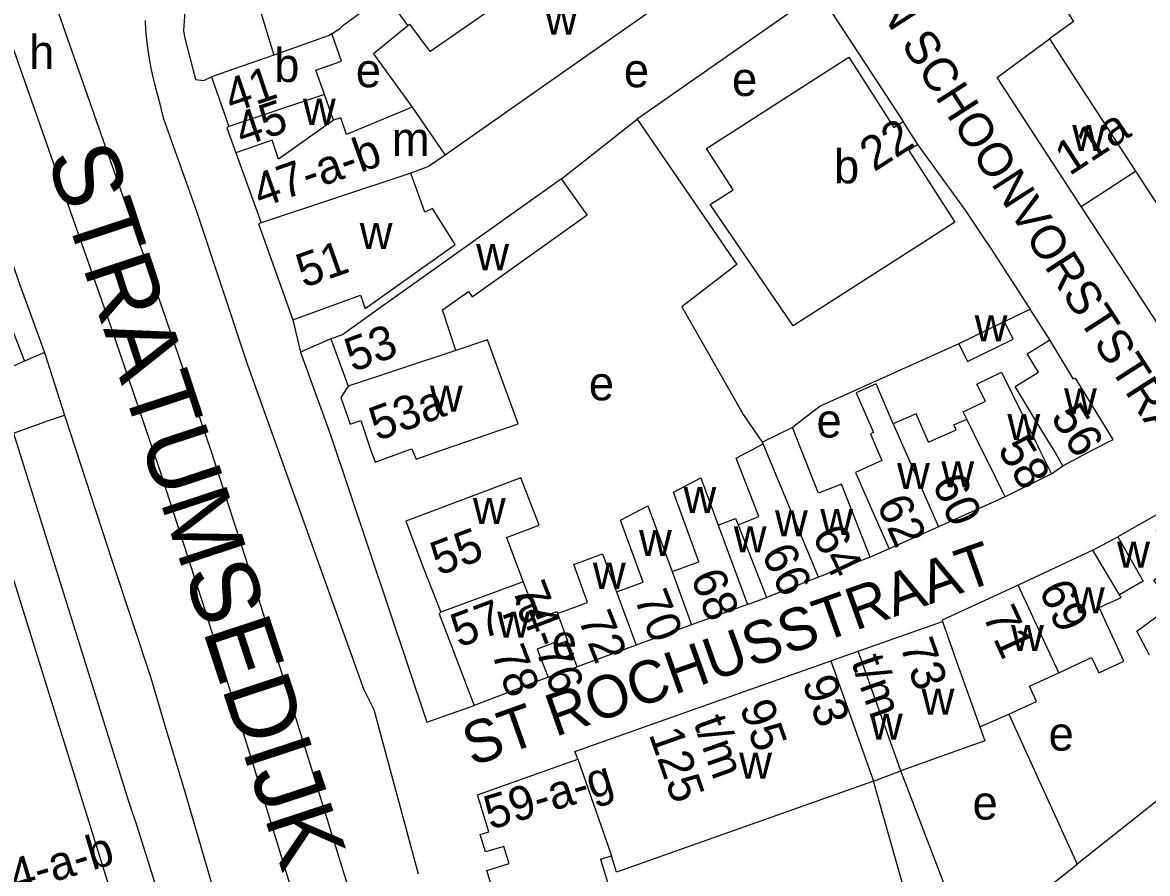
# Model space of a CAD drawing. Extents: x 161141 to 163125, y 381621 to 383200.
# Drawn here: x 161806 to 161938.6, y 382450.1 to 382550.5 of the extents above; entities that cross this region are included whole.
import ezdxf

# ---------------------------------------------------------------- set-up
doc = ezdxf.new("R2010")
doc.units = 0
for name, color, linetype in [('BLT_Basislijn', 7, 'Continuous'), ('BLT_Bebouwing', 7, 'Continuous'), ('BLT_Centroide', 7, 'Continuous'), ('BLT_Huisnummer', 7, 'Continuous'), ('BLT_Huisnummer_ tussenligend', 7, 'Continuous'), ('BLT_Huisnummer_reeks', 7, 'Continuous'), ('BLT_Onderdoorgang_en_onderverdeling', 7, 'Continuous'), ('BLT_Onderverdeling_panden', 7, 'Continuous'), ('BLT_Straatnaam', 7, 'Continuous'), ('BLT_Straatnaam_hoofdweg', 7, 'Continuous'), ('BLT_Straatnaam_verkleind', 7, 'Continuous'), ('BLT_Vlakafsluiter', 7, 'Continuous')]:
    doc.layers.add(name, color=color, linetype=linetype)

msp = doc.modelspace()

# ---------------------------------------------------------------- linework, layer by layer
at = {"layer": 'BLT_Basislijn'}
for p, q in [((161899.8, 382554.04), (161878.45, 382539.08)), ((161869.52, 382532.05), (161878.45, 382539.08)), ((161878.45, 382539.08), (161890.2, 382521.95)), ((161799.61, 382527.49), (161806.21, 382510.55)), ((161921.73, 382515.24), (161924.76, 382516.68)), ((161927.08, 382513.05), (161924.76, 382516.68)), ((161837.85, 382515.44), (161838.73, 382511.62)), ((161808.55, 382511.58), (161806.21, 382510.55)), ((161806.21, 382510.55), (161802.17, 382508.77)), ((161804.9, 382502.06), (161809.14, 382503.58)), ((161809.14, 382503.58), (161810.94, 382504.19)), ((161893.23, 382500.99), (161890.81, 382504.48)), ((161927.3, 382497.26), (161928.63, 382498.2)), ((161908.13, 382488.42), (161905.89, 382487.44)), ((161867.96, 382473.26), (161871.35, 382474.48)), ((161847.41, 382469.47), (161852.63, 382450.08)), ((161853.64, 382467.95), (161859.21, 382469.94)), ((161922.27, 382468.89), (161930.32, 382451.21)), ((161916.89, 382443.03), (161909.51, 382462.23)), ((161911.97, 382441.03), (161906.29, 382461))]:
    msp.add_line(p, q, dxfattribs=at)
for points in [[(161831.26, 382569.68), (161826.45, 382557.59), (161825.59, 382554.35), (161825.12, 382551.74), (161824.96, 382549.54), (161825.06, 382548.79), (161826.36, 382543.78), (161827.35, 382543.67), (161828.26, 382544.09)], [(161805.65, 382564.51), (161806.01, 382563.64), (161816.52, 382533.65), (161822.31, 382517.16), (161828.16, 382500), (161833.65, 382483.03), (161839.13, 382465.36), (161844.6, 382447.7), (161849.72, 382431.02), (161855.24, 382413.14), (161859.79, 382397.54), (161864.78, 382378.71), (161866.86, 382370.83), (161873.11, 382346.84), (161874.92, 382339.23), (161875.99, 382335.32)], [(161799.4, 382562.86), (161799.76, 382561.88), (161809.08, 382535.42), (161816.31, 382514.85), (161822.08, 382497.88), (161827.47, 382481.21), (161832.95, 382463.54), (161838.41, 382445.86), (161848.99, 382411.49), (161853.29, 382396.85), (161858.62, 382376.82), (161863.03, 382359.91), (161867.15, 382344.37), (161868.93, 382337.44), (161870.41, 382331.91)], [(161790.93, 382560.66), (161795.57, 382548.03), (161798.7, 382538.95), (161802.46, 382528.58), (161805.65, 382519.55), (161808.55, 382511.58)], [(161923.46, 382560.75), (161929.9, 382550.63), (161927.05, 382548.55)], [(161899.8, 382554.04), (161900, 382553.78), (161909.79, 382538.8)], [(161820.43, 382550.73), (161820.49, 382549.63), (161820.52, 382549.29), (161820.64, 382548.1), (161820.75, 382547.26), (161820.87, 382546.45), (161820.99, 382545.77), (161821.12, 382545.1), (161821.34, 382544.05), (161821.54, 382543.24), (161821.77, 382542.36), (161822.05, 382541.38), (161822.57, 382539.24)], [(161822.57, 382539.24), (161826.5, 382528.22), (161832.49, 382510.13), (161846.16, 382471.89), (161847.41, 382469.47)], [(161919.71, 382524.52), (161917.22, 382528.22), (161911.53, 382536.1)], [(161919.71, 382524.52), (161924.58, 382516.97), (161924.76, 382516.68)], [(161890.2, 382521.95), (161883.71, 382516.97), (161890.81, 382504.48)], [(161842.31, 382513.2), (161838.73, 382511.62)], [(161838.73, 382511.62), (161842.28, 382501.87), (161853.64, 382467.95)], [(161916.36, 382512.6), (161900, 382505.25), (161896.77, 382502.71)], [(161810.94, 382504.19), (161816.55, 382486.94), (161821.12, 382473.19), (161822.62, 382467.96), (161825.05, 382460.02), (161830.07, 382442.77), (161834.28, 382428.1), (161837.54, 382416.36), (161841.53, 382401.16), (161843.81, 382392.17), (161846, 382383.91), (161849.01, 382372.72), (161851.29, 382363.94), (161853.76, 382354.68), (161856.39, 382341.05)], [(161804.9, 382502.06), (161818.44, 382458.78), (161819.41, 382455.87)], [(161946.33, 382489.81), (161943.05, 382494.36), (161935.09, 382489.81)], [(161958.26, 382473.74), (161953.29, 382469.46), (161930.32, 382451.21)], [(161819.41, 382455.87), (161832.29, 382414.75), (161833.16, 382411.8)], [(161924.85, 382446.89), (161929.3, 382450.4), (161930.32, 382451.21)]]:
    msp.add_lwpolyline(points, dxfattribs=at)
at = {"layer": 'BLT_Bebouwing'}
for p, q in [((161848.72, 382553.8), (161851.39, 382550.1)), ((161835.59, 382546.66), (161828.26, 382544.09)), ((161828.26, 382544.09), (161830.3, 382538.21)), ((161842.62, 382538.99), (161841.56, 382541.99)), ((161863.59, 382540.32), (161855.81, 382534.86)), ((161911.53, 382536.1), (161909.79, 382538.8)), ((161831.11, 382535.11), (161834.09, 382526.85)), ((161937.19, 382532.95), (161942.03, 382525.5)), ((161936.74, 382519.67), (161930.77, 382528.78)), ((161921.73, 382515.24), (161916.36, 382512.6)), ((161842.31, 382513.2), (161844.35, 382507.58)), ((161896.77, 382502.71), (161893.23, 382500.99)), ((161890.11, 382499.09), (161893.31, 382500.8)), ((161893.31, 382500.8), (161893.23, 382500.99)), ((161927.3, 382497.26), (161921.82, 382494.53)), ((161921.82, 382494.53), (161913.98, 382491)), ((161802.49, 382492.49), (161806.79, 382478.69)), ((161913.98, 382491), (161908.13, 382488.42)), ((161863.03, 382489.76), (161864.98, 382484.53)), ((161932.15, 382488.26), (161935.09, 382489.81)), ((161932.15, 382488.26), (161923.37, 382484.12)), ((161853.26, 382486.11), (161855.31, 382480.93)), ((161899.8, 382485.05), (161893.7, 382482.66)), ((161891.43, 382481.84), (161893.7, 382482.66)), ((161891.43, 382481.84), (161884.86, 382479.43)), ((161904.51, 382476.33), (161914.43, 382479.84)), ((161884.86, 382479.43), (161878.31, 382477.03)), ((161871.35, 382474.48), (161870.22, 382477.55)), ((161878.31, 382477.03), (161871.35, 382474.48)), ((161901.27, 382475.18), (161904.51, 382476.33)), ((161871.1, 382464.49), (161901.27, 382475.18)), ((161867.96, 382473.26), (161859.21, 382469.94)), ((161871.43, 382463.58), (161871.1, 382464.49)), ((161906.29, 382461), (161909.51, 382462.23)), ((161874.13, 382451.8), (161875.43, 382452.19))]:
    msp.add_line(p, q, dxfattribs=at)
for points in [[(161839.08, 382560.52), (161835.48, 382561.36), (161833.54, 382552.63), (161833.79, 382552.57), (161835.59, 382546.66)], [(161887.24, 382557.97), (161883.93, 382555.78), (161884.47, 382554.96), (161863.59, 382540.32)], [(161842.42, 382549.15), (161843.45, 382549.83), (161843.91, 382550.26), (161848.72, 382553.8)], [(161851.39, 382550.1), (161847.37, 382546.78), (161851.91, 382540.5)], [(161841.56, 382541.99), (161840.55, 382544.87), (161843.58, 382545.94), (161842.51, 382548.97), (161842.42, 382549.15)], [(161930.77, 382528.78), (161920.89, 382543.99), (161927.05, 382548.55)], [(161927.05, 382548.55), (161929.77, 382544.36), (161937.19, 382532.95)], [(161896.84, 382514.71), (161887.04, 382529.02), (161889.76, 382530.76), (161886.62, 382535.64), (161900, 382544.24), (161903.38, 382546.41), (161908.71, 382538.11), (161909.79, 382538.8)], [(161851.91, 382540.5), (161844.17, 382537.28), (161843.49, 382539.23), (161842.62, 382538.99)], [(161830.3, 382538.21), (161830.05, 382538.05), (161831.11, 382535.11)], [(161911.53, 382536.1), (161910.46, 382535.41), (161915.9, 382526.95), (161911.69, 382524.24), (161896.84, 382514.71)], [(161855.81, 382534.86), (161853.84, 382533.49), (161851.75, 382532.74)], [(161837.85, 382515.44), (161845.82, 382518.34), (161846.37, 382516.76), (161850.45, 382519.66), (161857, 382524.32), (161854.32, 382528.57), (161853.4, 382528.14), (161851.75, 382532.74)], [(161869.52, 382532.05), (161847.76, 382516.55), (161843.68, 382513.65), (161842.31, 382513.2)], [(161857.06, 382511.79), (161855.48, 382516.59), (161858.54, 382518.77), (161859, 382518.14), (161872.56, 382527.79), (161869.52, 382532.05)], [(161834.09, 382526.85), (161833.78, 382526.74), (161837.85, 382515.44)], [(161950.86, 382511.48), (161944.6, 382507.56), (161936.74, 382519.67)], [(161916.36, 382512.6), (161917.39, 382510.51), (161922.76, 382513.15), (161921.73, 382515.24)], [(161844.35, 382507.58), (161843.5, 382506.25), (161844.59, 382503.11), (161845.84, 382503.53), (161847.03, 382500), (161847.55, 382498.63), (161851.3, 382500), (161851.88, 382500.21), (161851.97, 382500), (161852.37, 382498.98), (161855.25, 382500), (161857.09, 382500.63), (161864.41, 382503.15), (161860.79, 382513.05), (161857.06, 382511.79)], [(161928.63, 382498.2), (161927.6, 382500), (161926.08, 382502.49), (161922.99, 382507.55), (161925.75, 382509.24), (161924.42, 382511.42), (161927.08, 382513.05)], [(161928.63, 382498.2), (161931.99, 382500), (161934.54, 382501.32), (161930.12, 382508.56), (161929.9, 382508.43), (161927.08, 382513.05)], [(161917.3, 382503.72), (161916.89, 382504.56), (161919.49, 382505.83), (161918.5, 382507.84), (161921.38, 382509.26), (161925.09, 382501.75), (161925.93, 382500), (161927.3, 382497.26)], [(161908.63, 382503.15), (161906.63, 382507.87), (161904.25, 382506.82), (161906.31, 382502.13), (161905.93, 382501.97), (161906.79, 382500), (161907.3, 382498.81), (161904.17, 382497.43), (161906.12, 382493), (161908.13, 382488.42)], [(161912.8, 382500.99), (161911.32, 382504.34), (161908.63, 382503.15)], [(161912.8, 382500.99), (161916.06, 382502.43), (161915.78, 382503.05), (161917.3, 382503.72)], [(161905.89, 382487.44), (161902.52, 382496.03), (161899.81, 382494.97), (161898.89, 382497.32), (161896.77, 382502.71)], [(161890.33, 382491.25), (161892.8, 382492.22), (161890.11, 382499.09)], [(161863.03, 382489.76), (161866.88, 382491.2), (161864.74, 382496.77), (161851.16, 382491.69), (161853.26, 382486.11)], [(161882.56, 382485.72), (161885.71, 382486.87), (161882.71, 382495.09), (161885.94, 382496.79), (161888, 382491.2)], [(161876, 382483.32), (161879.16, 382484.47), (161876.48, 382491.8), (161879.71, 382493.5), (161882.56, 382485.72)], [(161938.85, 382475.85), (161937.34, 382478.69), (161941.52, 382481.77), (161939.36, 382484.71), (161942.36, 382486.91), (161939.64, 382490.61), (161943.02, 382493.09), (161945.74, 382489.38), (161946.33, 382489.81)], [(161888, 382491.2), (161890.04, 382492), (161890.33, 382491.25)], [(161935.09, 382489.81), (161938.11, 382484.59), (161935.32, 382482.97)], [(161869.05, 382480.77), (161872.6, 382482.07), (161870.96, 382486.56), (161874.36, 382487.8), (161876, 382483.32)], [(161905.89, 382487.44), (161900, 382485.13), (161899.8, 382485.05)], [(161864.98, 382484.53), (161866.7, 382480.14), (161868.96, 382481.01), (161869.05, 382480.77)], [(161923.37, 382484.12), (161914.41, 382479.98), (161914.43, 382479.84)], [(161928.14, 382473.8), (161932.02, 382475.59), (161932.86, 382473.77), (161935.81, 382475.16), (161932.9, 382481.49), (161935.49, 382482.68), (161935.32, 382482.97)], [(161855.31, 382480.93), (161855.1, 382480.76), (161859.21, 382469.94)], [(161806.79, 382478.69), (161820.91, 382433.33), (161822.46, 382428.38)], [(161870.22, 382477.55), (161869.14, 382477.15), (161869, 382477.49), (161866.65, 382476.57), (161867.96, 382473.26)], [(161922.27, 382468.89), (161925.53, 382470.4), (161924.69, 382472.21), (161928.14, 382473.8)], [(161918.83, 382467.42), (161922.27, 382468.89)], [(161918.83, 382467.42), (161919.42, 382465.75), (161914.22, 382463.9), (161909.51, 382462.23)], [(161863.03, 382452.29), (161862.72, 382453.31), (161860.55, 382452.65), (161859.92, 382454.71), (161860.96, 382455.02), (161859.63, 382459.39), (161871.43, 382463.58)], [(161906.29, 382461), (161876.01, 382450.27), (161875.43, 382452.19)], [(161867.71, 382427.12), (161865.85, 382433.33), (161860.72, 382450.48), (161863.34, 382451.28), (161863.03, 382452.29)], [(161874.13, 382451.8), (161879.74, 382433.33), (161880.46, 382430.99)]]:
    msp.add_lwpolyline(points, dxfattribs=at)
at = {"layer": 'BLT_Onderdoorgang_en_onderverdeling'}
for p, q in [((161909.51, 382462.23), (161904.51, 382476.33)), ((161901.27, 382475.18), (161906.29, 382461))]:
    msp.add_line(p, q, dxfattribs=at)
at = {"layer": 'BLT_Onderverdeling_panden'}
for p, q in [((161841.56, 382541.99), (161830.3, 382538.21)), ((161851.91, 382540.5), (161855.81, 382534.86)), ((161851.75, 382532.74), (161834.09, 382526.85)), ((161930.77, 382528.78), (161937.19, 382532.95)), ((161857.06, 382511.79), (161844.35, 382507.58)), ((161908.63, 382503.15), (161913.98, 382491)), ((161899.8, 382485.05), (161893.31, 382500.8)), ((161888, 382491.2), (161891.43, 382481.84)), ((161890.33, 382491.25), (161893.7, 382482.66)), ((161935.32, 382482.97), (161932.15, 382488.26)), ((161882.56, 382485.72), (161884.86, 382479.43)), ((161864.98, 382484.53), (161855.31, 382480.93)), ((161928.14, 382473.8), (161923.37, 382484.12)), ((161876, 382483.32), (161878.31, 382477.03)), ((161869.05, 382480.77), (161870.22, 382477.55)), ((161871.43, 382463.58), (161875.43, 382452.19))]:
    msp.add_line(p, q, dxfattribs=at)
for points in [[(161854, 382547.08), (161876.69, 382562.84), (161876.09, 382563.7), (161877.97, 382564.94)], [(161851.39, 382550.1), (161851.61, 382550.28), (161854, 382547.08)], [(161842.42, 382549.15), (161842.13, 382548.96), (161835.59, 382546.66)], [(161842.62, 382538.99), (161836.14, 382534.39), (161835.39, 382536.62), (161831.11, 382535.11)], [(161921.82, 382494.53), (161919.61, 382499.02), (161919.13, 382500), (161917.3, 382503.72)], [(161914.43, 382479.84), (161916.1, 382475.13), (161918.83, 382467.42)]]:
    msp.add_lwpolyline(points, dxfattribs=at)
at = {"layer": 'BLT_Vlakafsluiter'}
msp.add_line((161808.55, 382511.58), (161810.94, 382504.19), dxfattribs=at)

# ---------------------------------------------------------------- texts
at = {"layer": 'BLT_Centroide'}
for s, p in [('w', (161867.56, 382549.07)), ('h', (161806.75, 382545.01)), ('b', (161835.65, 382543.48)), ('e', (161845.27, 382542.86)), ('e', (161876.87, 382542.86)), ('e', (161889.62, 382541.83)), ('w', (161839.03, 382538.42)), ('m', (161849.51, 382534.75)), ('w', (161929.74, 382535.33)), ('b', (161901.64, 382531.53)), ('w', (161845.73, 382523.78)), ('w', (161859.46, 382521.28)), ('w', (161918.23, 382512.88)), ('e', (161872.74, 382505.93)), ('w', (161854, 382504.59)), ('w', (161928.77, 382504.28)), ('e', (161899.58, 382501.54)), ('w', (161922.09, 382501.23)), ('w', (161909.08, 382495.48)), ('w', (161914.3, 382495.66)), ('w', (161883.9, 382492.64)), ('w', (161859.07, 382491.34)), ('w', (161894.69, 382489.88)), ('w', (161900.03, 382490.03)), ('w', (161878.66, 382487.55)), ('w', (161889.83, 382488)), ('w', (161935.03, 382486.17)), ('w', (161873.22, 382483.69)), ('w', (161929.7, 382480.81)), ('w', (161861.94, 382477.92)), ('e', (161868.37, 382475.45)), ('w', (161922.52, 382476.36)), ('w', (161911.97, 382468.83)), ('w', (161905.88, 382465.91)), ('e', (161926.94, 382464.61)), ('w', (161890.46, 382461.28)), ('e', (161917.98, 382456.47))]:
    msp.add_text(s, height=4, dxfattribs=at).set_placement(p)
at = {"layer": 'BLT_Huisnummer'}
for s, rotation, p in [('41', 18.7722, (161830.63, 382539.78)), ('45', 18.7722, (161831.89, 382535.81)), ('11a', 32.9948, (161929.4, 382532.35)), ('22', 32.7173, (161906.37, 382532.82)), ('51', 19.4071, (161839.12, 382519.16)), ('53', 20.3069, (161844.9, 382509.22)), ('53a', 20.3069, (161847.78, 382501.08)), ('56', 301.4147, (161927.11, 382503.98)), ('60', 293.7628, (161913.16, 382496.2)), ('55', 20.466, (161855.02, 382485.2)), ('64', 295.5811, (161899.01, 382490.05)), ('68', 291.5811, (161884.69, 382485.11)), ('69', 294.8044, (161925.73, 382483.63)), ('72', 291.5811, (161871.44, 382480.16)), ('71', 294.8044, (161919.11, 382480.56))]:
    msp.add_text(s, height=4, rotation=rotation, dxfattribs=at).set_placement(p)
at = {"layer": 'BLT_Huisnummer_ tussenligend'}
for s, rotation, p in [('58', 301.4147, (161920.84, 382500.15)), ('62', 293.7628, (161906.62, 382493.73)), ('66', 295.5811, (161893.01, 382487.86)), ('70', 291.5811, (161878.04, 382482.61))]:
    msp.add_text(s, height=4, rotation=rotation, dxfattribs=at).set_placement(p)
at = {"layer": 'BLT_Huisnummer_reeks'}
for s, rotation, p in [('47-a-b', 19.5298, (161834.03, 382528.59)), ('74-76', 291.0495, (161863.66, 382483.67)), ('57-a', 20.4639, (161857.42, 382476.72)), ('78', 291.0495, (161861.2, 382476.15)), ('73', 289.5071, (161909.38, 382477.03)), ('t/m', 289.5097, (161903.63, 382475.12)), ('93', 289.5167, (161897.86, 382472.68)), ('95', 289.5167, (161890.48, 382469.8)), ('t/m', 289.5097, (161885.04, 382467.97)), ('125', 289.4022, (161879.77, 382466.56)), ('59-a-g', 16.9187, (161861.13, 382455.24)), ('34-a-b', 16.7539, (161802.24, 382446.87))]:
    msp.add_text(s, height=4, rotation=rotation, dxfattribs=at).set_placement(p)
at = {"layer": 'BLT_Straatnaam'}
msp.add_text('ST ROCHUSSTRAAT', height=5, rotation=19.5158, dxfattribs=at).set_placement((161858.98, 382462.72))
at = {"layer": 'BLT_Straatnaam_hoofdweg'}
msp.add_text('STRATUMSEDIJK', height=8, rotation=288.246, dxfattribs=at).set_placement((161808.76, 382534.69))
at = {"layer": 'BLT_Straatnaam_verkleind'}
msp.add_text('JAN VAN SCHOONVORSTSTRAAT', height=4, rotation=302.7739, dxfattribs=at).set_placement((161896.44, 382568.23))

doc.saveas('drawing.dxf')
